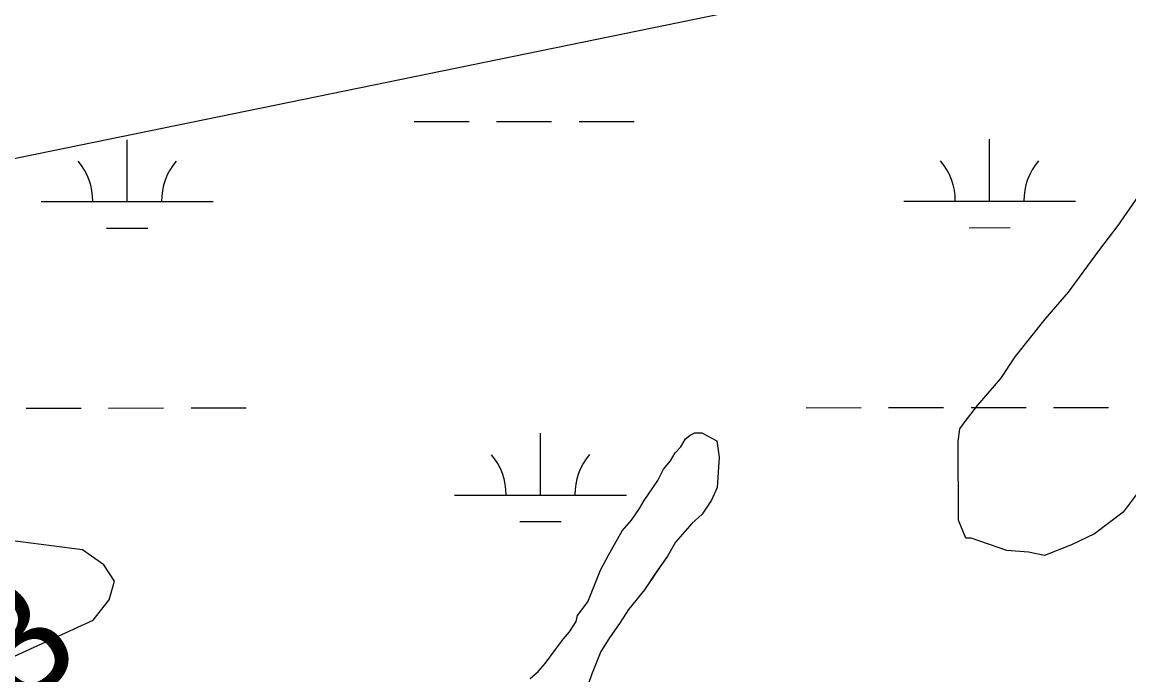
# Model space of a CAD drawing. Extents: x 3279314 to 3317160, y 734079 to 759431.
# Drawn here: x 3305459 to 3306103, y 741565 to 741944 of the extents above; entities that cross this region are included whole.
import ezdxf

# ---------------------------------------------------------------- set-up
doc = ezdxf.new("R2010")
doc.units = 0
for name, color, linetype in [('V-RIVR-RANG', 7, 'Continuous'), ('V-RIVR-RANG-IDEN', 7, 'Continuous'), ('V-SITE-VEGE', 7, 'Continuous'), ('V-TOPO-MAJR', 7, 'Continuous'), ('V-TOPO-MINR', 7, 'Continuous'), ('V-WETL-SWMP', 7, 'Continuous')]:
    doc.layers.add(name, color=color, linetype=linetype)

msp = doc.modelspace()

# ---------------------------------------------------------------- linework, layer by layer
at = {"layer": 'V-SITE-VEGE'}
for points in [[(3306109.33, 741671.75), (3306100.01, 741659.2), (3306083.4, 741646.62), (3306069.88, 741640.3), (3306054.28, 741633.97), (3306044.89, 741636.01), (3306032.38, 741636.99), (3306011.51, 741644.19), (3306008.38, 741644.18), (3306004.16, 741654.57), (3306003.95, 741700.43), (3306004.95, 741707.72), (3306008.06, 741711.91), (3306015.31, 741721.32), (3306028.78, 741737.02), (3306037.06, 741749.56), (3306054.67, 741771.53), (3306068.14, 741787.22), (3306085.74, 741811.28), (3306097.13, 741825.92), (3306113.69, 741849.97)], [(3305754.88, 741562.51), (3305759.58, 741566.58), (3305763.61, 741571.32), (3305769.64, 741579.45), (3305774.34, 741585.55), (3305777.69, 741589.62), (3305781.71, 741595.71), (3305782.37, 741599.09), (3305788.41, 741607.21), (3305795.74, 741625.47), (3305800.43, 741634.27), (3305808.46, 741648.48), (3305813.83, 741654.58), (3305818.52, 741661.35), (3305821.19, 741666.09), (3305829.24, 741677.6), (3305832.58, 741684.36), (3305836.61, 741689.11), (3305839.28, 741693.84), (3305842.64, 741697.24), (3305845.32, 741701.97), (3305848.01, 741704.01), (3305850.7, 741705.37), (3305854.75, 741705.39), (3305863.55, 741700.71), (3305864.94, 741691.27), (3305863.68, 741673.71), (3305860.34, 741666.27), (3305854.98, 741658.15), (3305848.93, 741652.72), (3305839.53, 741641.88), (3305834.85, 741633.76), (3305828.14, 741624.28), (3305821.44, 741614.12), (3305812.05, 741602.6), (3305807.36, 741595.16), (3305800.66, 741585.68), (3305795.97, 741578.23), (3305790.63, 741564.71), (3305787.31, 741555.24)]]:
    msp.add_lwpolyline(points, dxfattribs=at)
at = {"layer": 'V-TOPO-MAJR'}
msp.add_lwpolyline([(3304962.38, 741149.71), (3305431.72, 741565.08), (3305500.55, 741596.37), (3305509.84, 741608.24), (3305512.94, 741619.18), (3305506.77, 741628.73), (3305494.4, 741637.35), (3305373.97, 741652.91), (3305365.84, 741653.2), (3305357.9, 741652.51), (3305350.21, 741650.38), (3305342.7, 741647.27), (3305110.53, 741524.78)], dxfattribs=at)
at = {"layer": 'V-TOPO-MINR'}
msp.add_lwpolyline([(3307141.74, 742210.36), (3305248.78, 741822.75), (3305237.08, 741818.63), (3305225.78, 741813.72), (3305215.05, 741807.65), (3305204.72, 741800.8), (3304937.24, 741602.33), (3304838.18, 741526.67), (3304740.58, 741449.21), (3304645.17, 741369.07), (3304551.22, 741287.13), (3304390.34, 741142.82), (3304378.1, 741131.53), (3304366.07, 741120.02), (3304354.36, 741108.18), (3304342.87, 741096.12), (3304306.97, 741057.41), (3304293.16, 741044.21), (3304278.46, 741032.25), (3304262.43, 741022.13), (3304247.44, 741014.26)], dxfattribs=at)
at = {"layer": 'V-WETL-SWMP'}
for p, q in [((3305687.4, 741886.43), (3305719.4, 741886.45)), ((3305735.4, 741886.45), (3305767.4, 741886.47)), ((3305783.4, 741886.48), (3305815.4, 741886.5)), ((3305520.36, 741839.92), (3305520.34, 741875.92)), ((3306022.27, 741840.17), (3306022.25, 741876.17)), ((3305470.36, 741839.89), (3305570.36, 741839.94)), ((3305972.27, 741840.15), (3306072.27, 741840.2)), ((3305508.37, 741824.48), (3305532.37, 741824.49)), ((3306010.28, 741824.73), (3306034.28, 741824.75)), ((3305461.58, 741719.81), (3305493.58, 741719.83)), ((3305509.58, 741719.84), (3305541.58, 741719.86)), ((3305557.58, 741719.86), (3305589.58, 741719.88)), ((3305915.49, 741720.05), (3305947.49, 741720.06)), ((3305963.49, 741720.07), (3305995.49, 741720.09)), ((3306011.49, 741720.09), (3306043.49, 741720.11)), ((3306059.49, 741720.12), (3306091.49, 741720.14)), ((3305760.92, 741669.22), (3305760.9, 741705.22)), ((3305845.31, 741701.97), (3305848, 741704.01)), ((3305845.31, 741701.97), (3305848, 741704.01)), ((3305848, 741704.01), (3305850.7, 741705.37)), ((3305848, 741704.01), (3305850.7, 741705.37)), ((3305850.7, 741705.37), (3305854.75, 741705.39)), ((3305850.7, 741705.37), (3305854.75, 741705.39)), ((3305854.75, 741705.39), (3305863.54, 741700.71)), ((3305854.75, 741705.39), (3305863.54, 741700.71)), ((3305839.28, 741693.84), (3305842.64, 741697.23)), ((3305839.28, 741693.84), (3305842.64, 741697.23)), ((3305842.64, 741697.23), (3305845.31, 741701.97)), ((3305842.64, 741697.23), (3305845.31, 741701.97)), ((3305863.54, 741700.71), (3305864.94, 741691.27)), ((3305863.54, 741700.71), (3305864.94, 741691.27)), ((3305836.6, 741689.11), (3305839.28, 741693.84)), ((3305836.6, 741689.11), (3305839.28, 741693.84)), ((3305864.94, 741691.27), (3305863.67, 741673.71)), ((3305864.94, 741691.27), (3305863.67, 741673.71)), ((3305829.23, 741677.6), (3305832.58, 741684.36)), ((3305829.23, 741677.6), (3305832.58, 741684.36)), ((3305832.58, 741684.36), (3305836.6, 741689.11)), ((3305832.58, 741684.36), (3305836.6, 741689.11)), ((3305821.19, 741666.09), (3305829.23, 741677.6)), ((3305821.19, 741666.09), (3305829.23, 741677.6)), ((3305863.67, 741673.71), (3305860.33, 741666.27)), ((3305863.67, 741673.71), (3305860.33, 741666.27)), ((3305710.92, 741669.2), (3305810.92, 741669.25)), ((3305818.51, 741661.35), (3305821.19, 741666.09)), ((3305818.51, 741661.35), (3305821.19, 741666.09)), ((3305860.33, 741666.27), (3305854.97, 741658.15)), ((3305860.33, 741666.27), (3305854.97, 741658.15)), ((3305813.82, 741654.58), (3305818.51, 741661.35)), ((3305813.82, 741654.58), (3305818.51, 741661.35)), ((3305748.93, 741653.79), (3305772.93, 741653.8)), ((3305808.45, 741648.48), (3305813.82, 741654.58)), ((3305808.45, 741648.48), (3305813.82, 741654.58)), ((3305848.92, 741652.72), (3305839.53, 741641.88)), ((3305848.92, 741652.72), (3305839.53, 741641.88)), ((3305854.97, 741658.15), (3305848.92, 741652.72)), ((3305854.97, 741658.15), (3305848.92, 741652.72)), ((3305800.42, 741634.27), (3305808.45, 741648.48)), ((3305800.42, 741634.27), (3305808.45, 741648.48)), ((3305839.53, 741641.88), (3305834.84, 741633.76)), ((3305839.53, 741641.88), (3305834.84, 741633.76)), ((3305795.74, 741625.47), (3305800.42, 741634.27)), ((3305795.74, 741625.47), (3305800.42, 741634.27)), ((3305834.84, 741633.76), (3305828.14, 741624.27)), ((3305834.84, 741633.76), (3305828.14, 741624.27)), ((3305788.4, 741607.21), (3305795.74, 741625.47)), ((3305788.4, 741607.21), (3305795.74, 741625.47)), ((3305828.14, 741624.27), (3305821.44, 741614.12)), ((3305828.14, 741624.27), (3305821.44, 741614.12)), ((3305821.44, 741614.12), (3305812.05, 741602.6)), ((3305821.44, 741614.12), (3305812.05, 741602.6)), ((3305782.37, 741599.08), (3305788.4, 741607.21)), ((3305782.37, 741599.08), (3305788.4, 741607.21)), ((3305812.05, 741602.6), (3305807.36, 741595.15)), ((3305812.05, 741602.6), (3305807.36, 741595.15)), ((3305777.69, 741589.61), (3305781.71, 741595.71)), ((3305777.69, 741589.61), (3305781.71, 741595.71)), ((3305781.71, 741595.71), (3305782.37, 741599.08)), ((3305781.71, 741595.71), (3305782.37, 741599.08)), ((3305807.36, 741595.15), (3305800.65, 741585.67)), ((3305807.36, 741595.15), (3305800.65, 741585.67)), ((3305774.33, 741585.55), (3305777.69, 741589.61)), ((3305774.33, 741585.55), (3305777.69, 741589.61)), ((3305769.64, 741579.45), (3305774.33, 741585.55)), ((3305769.64, 741579.45), (3305774.33, 741585.55)), ((3305800.65, 741585.67), (3305795.96, 741578.23)), ((3305800.65, 741585.67), (3305795.96, 741578.23)), ((3305763.6, 741571.32), (3305769.64, 741579.45)), ((3305763.6, 741571.32), (3305769.64, 741579.45)), ((3305795.96, 741578.23), (3305790.63, 741564.7)), ((3305795.96, 741578.23), (3305790.63, 741564.7)), ((3305759.58, 741566.58), (3305763.6, 741571.32)), ((3305759.58, 741566.58), (3305763.6, 741571.32)), ((3305754.87, 741562.51), (3305759.58, 741566.58)), ((3305754.87, 741562.51), (3305759.58, 741566.58)), ((3305790.63, 741564.7), (3305787.3, 741555.24)), ((3305790.63, 741564.7), (3305787.3, 741555.24))]:
    msp.add_line(p, q, dxfattribs=at)
for centre, start, end in [((3305465.12, 741840.36), 359.25735, 40.801), ((3305575.61, 741840.42), 139.25734, 180.801), ((3305967.03, 741840.62), 359.25735, 40.801), ((3306077.51, 741840.67), 139.25734, 180.801), ((3305705.68, 741669.67), 359.25735, 40.801), ((3305816.16, 741669.73), 139.25734, 180.801)]:
    msp.add_arc(centre, 35.25, start, end, dxfattribs=at)

# ---------------------------------------------------------------- texts
at = {"layer": 'V-RIVR-RANG'}
msp.add_text('28.3', height=67, rotation=39.40833, dxfattribs=at).set_placement((3305361.27, 741463.84))
at = {"layer": 'V-RIVR-RANG-IDEN'}
msp.add_text('R-242.3', height=83, rotation=314.89261, dxfattribs=at).set_placement((3306065.33, 741997.47))

doc.saveas('drawing.dxf')
